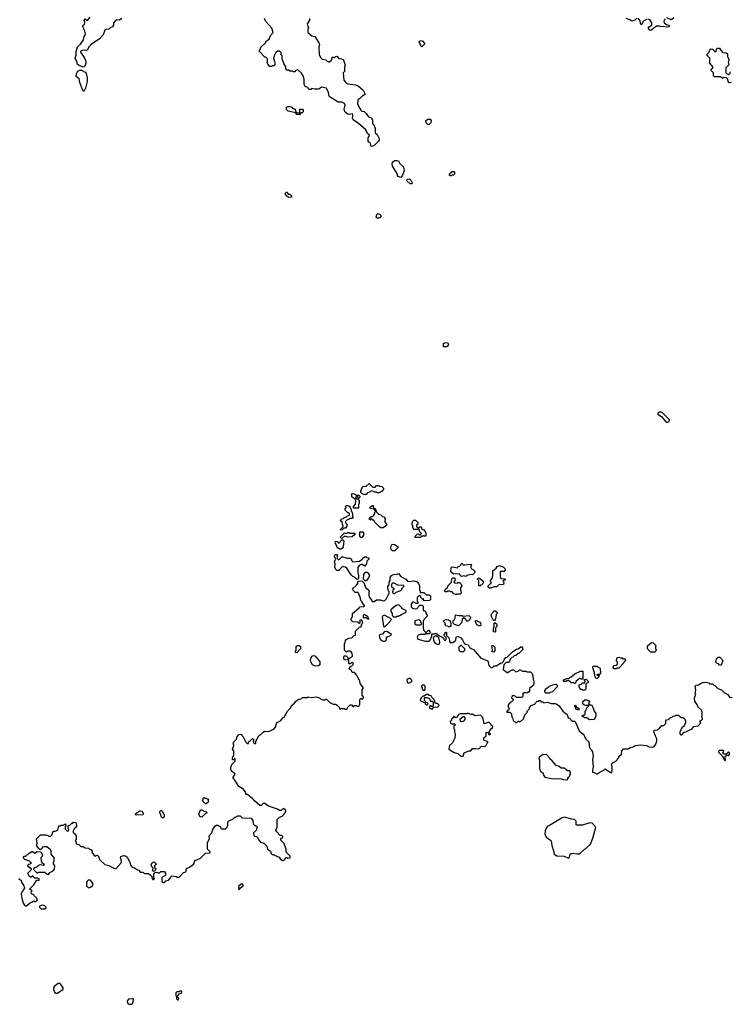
# Model space of a CAD drawing. Extents: x 1861455 to 2058065, y 200073 to 437907.
# Tile 527 of 574: x 2005880 to 2015570, y 360339 to 373759. Entities that reach past the tile are written whole.
import ezdxf

# ---------------------------------------------------------------- set-up
doc = ezdxf.new("R2010")
doc.units = 0

msp = doc.modelspace()

# ---------------------------------------------------------------- linework, layer by layer
at = {"layer": '0CON05XD'}
for points in [[(2007273, 373777), (2007240, 373755), (2007205, 373758), (2007185, 373748), (2007160, 373715), (2007158, 373685), (2007146, 373664), (2007112, 373648), (2007095, 373630), (2007054, 373626), (2007042, 373615), (2007020, 373555), (2006987, 373523), (2006976, 373504), (2006858, 373425), (2006825, 373390), (2006805, 373348), (2006785, 373338), (2006745, 373342), (2006720, 373335), (2006710, 373325), (2006710, 373315), (2006760, 373245), (2006782, 373195), (2006782, 373168), (2006768, 373128), (2006760, 373115), (2006745, 373112), (2006690, 373135), (2006663, 373153), (2006662, 373175), (2006638, 373235), (2006648, 373275), (2006650, 373325), (2006669, 373391), (2006708, 373425), (2006750, 373485), (2006754, 373516), (2006777, 373565), (2006768, 373605), (2006740, 373665), (2006742, 373678), (2006765, 373700), (2006770, 373715), (2006770, 373735), (2006760, 373745), (2006760, 373755), (2006775, 373770), (2006792, 373752), (2006805, 373750), (2006840, 373795)], [(2010605, 372482), (2010632, 372442), (2010680, 372415), (2010680, 372405), (2010690, 372395), (2010690, 372345), (2010710, 372325), (2010710, 372315), (2010728, 372285), (2010728, 372218), (2010753, 372193), (2010782, 372142), (2010782, 372118), (2010769, 372101), (2010709, 372041), (2010675, 372030), (2010660, 372085), (2010642, 372092), (2010630, 372105), (2010630, 372155), (2010650, 372185), (2010625, 372210), (2010598, 372258), (2010498, 372345), (2010428, 372395), (2010417, 372417), (2010423, 372455), (2010416, 372476), (2010375, 372469), (2010355, 372472), (2010319, 372499), (2010303, 372535), (2010320, 372595), (2010309, 372615), (2010274, 372636), (2010223, 372633), (2010114, 372704), (2010102, 372715), (2010093, 372765), (2010065, 372827), (2009995, 372838), (2009975, 372820), (2009955, 372812), (2009905, 372812), (2009865, 372820), (2009855, 372810), (2009825, 372810), (2009810, 372835), (2009775, 372850), (2009757, 372875), (2009760, 372945), (2009747, 372995), (2009725, 373032), (2009675, 373078), (2009642, 373068), (2009635, 373050), (2009615, 373050), (2009605, 373060), (2009565, 373060), (2009555, 373070), (2009522, 373072), (2009508, 373088), (2009507, 373117), (2009482, 373162), (2009458, 373225), (2009460, 373265), (2009442, 373285), (2009450, 373305), (2009425, 373330), (2009395, 373330), (2009375, 373310), (2009350, 373265), (2009350, 373255), (2009340, 373245), (2009340, 373225), (2009350, 373215), (2009350, 373195), (2009360, 373185), (2009360, 373145), (2009345, 373130), (2009325, 373130), (2009315, 373120), (2009292, 373122), (2009262, 373152), (2009260, 373165), (2009250, 373175), (2009260, 373185), (2009260, 373225), (2009235, 373250), (2009225, 373250), (2009150, 373325), (2009150, 373345), (2009160, 373355), (2009170, 373385), (2009229, 373441), (2009245, 373470), (2009280, 373495), (2009300, 373545), (2009338, 373585), (2009320, 373645), (2009238, 373735), (2009218, 373775)], [(2009833, 373777), (2009832, 373755), (2009802, 373705), (2009810, 373665), (2009820, 373655), (2009820, 373645), (2009810, 373635), (2009810, 373585), (2009865, 373540), (2009905, 373530), (2009960, 373445), (2009970, 373415), (2009960, 373385), (2009962, 373285), (2009982, 373245), (2010005, 373220), (2010055, 373210), (2010072, 373192), (2010085, 373190), (2010095, 373180), (2010128, 373202), (2010130, 373215), (2010140, 373225), (2010142, 373248), (2010165, 373250), (2010175, 373240), (2010192, 373258), (2010205, 373260), (2010232, 373232), (2010267, 373227), (2010295, 373210), (2010318, 373135), (2010308, 373112), (2010308, 373055), (2010290, 373035), (2010300, 372935), (2010330, 372895), (2010353, 372883), (2010455, 372872), (2010497, 372857), (2010565, 372800), (2010590, 372745), (2010565, 372720), (2010555, 372720), (2010515, 372680), (2010505, 372680), (2010492, 372668), (2010488, 372618), (2010503, 372573), (2010530, 372525), (2010544, 372514), (2010576, 372506), (2010605, 372482)], [(2014295, 373782), (2014266, 373754), (2014225, 373739), (2014198, 373758), (2014150, 373775)], [(2014435, 373768), (2014390, 373745), (2014378, 373732), (2014370, 373705), (2014355, 373690), (2014344, 373714), (2014342, 373742), (2014312, 373782)], [(2014485, 373613), (2014472, 373615), (2014450, 373645), (2014465, 373662), (2014500, 373685), (2014498, 373715), (2014478, 373755), (2014455, 373768)], [(2014680, 373770), (2014669, 373751), (2014663, 373735), (2014670, 373715), (2014702, 373692), (2014736, 373686), (2014742, 373675), (2014735, 373662), (2014705, 373658), (2014655, 373668), (2014625, 373660), (2014605, 373670), (2014565, 373670), (2014485, 373613)], [(2014799, 373785), (2014765, 373758), (2014705, 373783)], [(2011365, 373390), (2011350, 373405), (2011350, 373415), (2011328, 373455), (2011334, 373466), (2011355, 373478), (2011376, 373466), (2011400, 373435), (2011400, 373425), (2011365, 373390)], [(2015555, 372900), (2015542, 372915), (2015537, 372947), (2015517, 372967), (2015475, 372970), (2015465, 372960), (2015435, 372980), (2015355, 372980), (2015340, 372995), (2015340, 373035), (2015310, 373065), (2015310, 373085), (2015330, 373105), (2015330, 373115), (2015290, 373165), (2015290, 373235), (2015250, 373275), (2015255, 373290), (2015280, 373315), (2015290, 373345), (2015305, 373360), (2015328, 373358), (2015365, 373320), (2015378, 373332), (2015380, 373355), (2015395, 373370), (2015422, 373372), (2015462, 373312), (2015515, 373308), (2015530, 373295), (2015530, 373255), (2015542, 373242), (2015550, 373215), (2015547, 373193), (2015540, 373185), (2015550, 373145), (2015510, 373105), (2015510, 373035), (2015525, 373020), (2015547, 373013), (2015568, 373032), (2015572, 373048)], [(2006755, 372780), (2006742, 372795), (2006698, 372905), (2006693, 372953), (2006648, 372985), (2006653, 373027), (2006674, 373056), (2006698, 373072), (2006725, 373072), (2006773, 373043), (2006787, 373027), (2006802, 372965), (2006802, 372918), (2006778, 372825), (2006755, 372780)], [(2015585, 372902), (2015555, 372900)], [(2009695, 372462), (2009660, 372465), (2009645, 372490), (2009542, 372512), (2009520, 372535), (2009520, 372565), (2009535, 372578), (2009565, 372578), (2009590, 372565), (2009602, 372552), (2009635, 372540), (2009642, 372512), (2009665, 372490), (2009698, 372492), (2009702, 372538), (2009735, 372540), (2009747, 372527), (2009747, 372503), (2009732, 372488), (2009712, 372488), (2009695, 372462)], [(2011455, 372328), (2011440, 372335), (2011422, 372355), (2011420, 372385), (2011445, 372402), (2011475, 372402), (2011492, 372385), (2011487, 372353), (2011465, 372330), (2011455, 372328)], [(2011075, 371610), (2011043, 371623), (2011030, 371635), (2011030, 371655), (2010962, 371765), (2010958, 371802), (2010981, 371829), (2010995, 371838), (2011025, 371840), (2011044, 371834), (2011065, 371800), (2011112, 371755), (2011122, 371698), (2011097, 371633), (2011075, 371610)], [(2011765, 371630), (2011752, 371632), (2011743, 371643), (2011743, 371657), (2011775, 371690), (2011798, 371688), (2011810, 371675), (2011810, 371655), (2011795, 371640), (2011775, 371640), (2011765, 371630)], [(2011225, 371520), (2011205, 371520), (2011160, 371565), (2011162, 371588), (2011195, 371590), (2011215, 371570), (2011230, 371535), (2011225, 371520)], [(2009548, 371338), (2009524, 371354), (2009502, 371385), (2009510, 371405), (2009515, 371410), (2009528, 371408), (2009530, 371395), (2009542, 371382), (2009565, 371380), (2009579, 371369), (2009588, 371355), (2009585, 371340), (2009548, 371338)], [(2010755, 371052), (2010740, 371065), (2010750, 371105), (2010765, 371120), (2010772, 371112), (2010785, 371110), (2010807, 371085), (2010800, 371065), (2010775, 371053), (2010755, 371052)], [(2011665, 369300), (2011660, 369305), (2011660, 369345), (2011673, 369357), (2011715, 369360), (2011727, 369333), (2011715, 369310), (2011695, 369302), (2011665, 369300)], [(2014702, 368272), (2014715, 368273), (2014738, 368285), (2014742, 368305), (2014645, 368400), (2014625, 368411), (2014605, 368409), (2014580, 368395), (2014582, 368385), (2014630, 368350), (2014690, 368280), (2014702, 368272)], [(2010575, 367288), (2010545, 367300), (2010530, 367315), (2010530, 367335), (2010540, 367345), (2010540, 367365), (2010550, 367375), (2010550, 367385), (2010562, 367398), (2010605, 367400), (2010645, 367440), (2010695, 367390), (2010725, 367390), (2010745, 367410), (2010775, 367410), (2010785, 367400), (2010818, 367398), (2010840, 367375), (2010840, 367355), (2010830, 367345), (2010828, 367332), (2010815, 367330), (2010785, 367310), (2010755, 367310), (2010745, 367320), (2010715, 367320), (2010708, 367328), (2010675, 367340), (2010658, 367322), (2010625, 367310), (2010605, 367290), (2010575, 367288)], [(2010500, 367100), (2010495, 367100), (2010435, 367100), (2010430, 367105), (2010430, 367125), (2010460, 367155), (2010462, 367195), (2010458, 367218), (2010410, 367255), (2010410, 367295), (2010415, 367300), (2010447, 367297), (2010475, 367280), (2010505, 367280), (2010517, 367267), (2010517, 367253), (2010505, 367240), (2010485, 367260), (2010472, 367258), (2010460, 367245), (2010475, 367230), (2010498, 367228), (2010500, 367215), (2010510, 367205), (2010510, 367165), (2010500, 367155), (2010500, 367100)], [(2010275, 366800), (2010250, 366805), (2010288, 366842), (2010290, 366865), (2010280, 366875), (2010278, 366918), (2010262, 366922), (2010250, 366935), (2010272, 366958), (2010295, 366960), (2010302, 366968), (2010338, 366982), (2010352, 366998), (2010365, 367000), (2010378, 367012), (2010378, 367028), (2010368, 367038), (2010355, 367040), (2010320, 367075), (2010320, 367095), (2010330, 367105), (2010322, 367128), (2010335, 367140), (2010355, 367140), (2010380, 367125), (2010380, 367115), (2010400, 367085), (2010400, 367065), (2010420, 367035), (2010420, 366985), (2010430, 366975), (2010415, 366960), (2010385, 366960), (2010375, 366950), (2010342, 366938), (2010322, 366918), (2010322, 366902), (2010340, 366885), (2010340, 366855), (2010325, 366830), (2010302, 366828), (2010275, 366800)], [(2010835, 366832), (2010805, 366833), (2010787, 366847), (2010720, 366915), (2010720, 366925), (2010705, 366940), (2010695, 366940), (2010685, 366950), (2010665, 366950), (2010655, 366940), (2010650, 366945), (2010652, 366968), (2010673, 366987), (2010695, 366990), (2010720, 367015), (2010723, 367047), (2010730, 367055), (2010728, 367068), (2010708, 367088), (2010660, 367095), (2010660, 367115), (2010685, 367140), (2010698, 367138), (2010700, 367115), (2010712, 367102), (2010728, 367098), (2010752, 367042), (2010772, 367022), (2010805, 367010), (2010825, 366990), (2010845, 366982), (2010867, 366957), (2010858, 366942), (2010858, 366915), (2010888, 366875), (2010870, 366855), (2010835, 366832)], [(2011345, 366700), (2011275, 366700), (2011270, 366705), (2011272, 366718), (2011302, 366748), (2011315, 366750), (2011325, 366740), (2011345, 366740), (2011360, 366755), (2011332, 366782), (2011330, 366805), (2011318, 366818), (2011305, 366810), (2011255, 366810), (2011250, 366815), (2011250, 366825), (2011240, 366835), (2011240, 366865), (2011233, 366873), (2011230, 366895), (2011240, 366925), (2011255, 366940), (2011277, 366937), (2011310, 366905), (2011308, 366882), (2011290, 366875), (2011290, 366845), (2011325, 366830), (2011332, 366848), (2011348, 366848), (2011360, 366835), (2011360, 366825), (2011375, 366810), (2011385, 366810), (2011410, 366785), (2011420, 366765), (2011418, 366722), (2011395, 366720), (2011385, 366730), (2011378, 366722), (2011362, 366718), (2011345, 366700)], [(2010545, 366700), (2010532, 366702), (2010520, 366715), (2010520, 366775), (2010525, 366780), (2010557, 366777), (2010570, 366765), (2010568, 366735), (2010545, 366700)], [(2010265, 366542), (2010243, 366543), (2010210, 366565), (2010190, 366615), (2010180, 366625), (2010185, 366650), (2010207, 366647), (2010225, 366630), (2010235, 366630), (2010275, 366670), (2010285, 366670), (2010300, 366655), (2010290, 366575), (2010279, 366551), (2010265, 366542)], [(2010275, 366690), (2010262, 366692), (2010250, 366705), (2010305, 366760), (2010345, 366760), (2010355, 366770), (2010375, 366770), (2010385, 366760), (2010445, 366760), (2010450, 366755), (2010448, 366742), (2010415, 366710), (2010355, 366708), (2010315, 366720), (2010305, 366710), (2010292, 366708), (2010275, 366690)], [(2010995, 366520), (2010965, 366522), (2010943, 366543), (2010942, 366575), (2010950, 366595), (2010965, 366610), (2010990, 366605), (2011040, 366575), (2011038, 366562), (2010995, 366520)], [(2010485, 366130), (2010472, 366132), (2010445, 366160), (2010425, 366168), (2010401, 366191), (2010342, 366285), (2010325, 366298), (2010293, 366303), (2010285, 366310), (2010240, 366265), (2010235, 366250), (2010205, 366250), (2010195, 366260), (2010178, 366295), (2010182, 366345), (2010172, 366365), (2010172, 366375), (2010190, 366405), (2010188, 366418), (2010172, 366435), (2010172, 366455), (2010185, 366470), (2010208, 366468), (2010210, 366415), (2010225, 366400), (2010238, 366402), (2010272, 366438), (2010285, 366440), (2010345, 366418), (2010385, 366418), (2010400, 366410), (2010410, 366385), (2010425, 366372), (2010512, 366378), (2010545, 366400), (2010560, 366415), (2010565, 366430), (2010575, 366430), (2010585, 366440), (2010605, 366440), (2010615, 366430), (2010640, 366425), (2010640, 366405), (2010612, 366378), (2010610, 366345), (2010588, 366312), (2010552, 366332), (2010538, 366332), (2010511, 366319), (2010490, 366295), (2010491, 366225), (2010502, 366185), (2010502, 366155), (2010498, 366142), (2010485, 366130)], [(2011965, 366170), (2011935, 366180), (2011905, 366172), (2011891, 366181), (2011875, 366208), (2011795, 366200), (2011760, 366235), (2011762, 366288), (2011775, 366300), (2011855, 366290), (2011860, 366305), (2011875, 366310), (2011915, 366350), (2011922, 366332), (2011935, 366320), (2011945, 366330), (2012038, 366338), (2012040, 366325), (2012030, 366315), (2012030, 366295), (2012040, 366275), (2012083, 366253), (2012088, 366225), (2012055, 366192), (2012035, 366197), (2011993, 366187), (2011965, 366170)], [(2012285, 366010), (2012270, 366025), (2012270, 366045), (2012295, 366070), (2012310, 366075), (2012310, 366095), (2012300, 366105), (2012300, 366115), (2012326, 366154), (2012334, 366195), (2012333, 366247), (2012376, 366284), (2012390, 366305), (2012425, 366320), (2012478, 366298), (2012497, 366277), (2012500, 366255), (2012485, 366240), (2012435, 366240), (2012430, 366235), (2012432, 366165), (2012442, 366142), (2012495, 366140), (2012500, 366135), (2012498, 366122), (2012482, 366118), (2012470, 366105), (2012480, 366095), (2012478, 366062), (2012455, 366058), (2012418, 366062), (2012385, 366030), (2012345, 366030), (2012305, 366012), (2012285, 366010)], [(2005930, 362345), (2005943, 362357), (2005965, 362360), (2006011, 362399), (2006045, 362420), (2006055, 362420), (2006085, 362400), (2006115, 362420), (2006168, 362418), (2006190, 362375), (2006187, 362353), (2006170, 362335), (2006172, 362295), (2006184, 362274), (2006210, 362255), (2006210, 362235), (2006205, 362230), (2006165, 362242), (2006145, 362238), (2006120, 362215), (2006085, 362198), (2006070, 362185), (2006070, 362175), (2006115, 362132), (2006125, 362130), (2006135, 362140), (2006225, 362140), (2006255, 362112), (2006275, 362110), (2006290, 362135), (2006335, 362160), (2006357, 362183), (2006360, 362225), (2006340, 362255), (2006340, 362275), (2006350, 362285), (2006350, 362335), (2006308, 362385), (2006308, 362425), (2006298, 362445), (2006250, 362485), (2006203, 362487), (2006191, 362479), (2006175, 362450), (2006155, 362450), (2006142, 362462), (2006110, 362505), (2006118, 362535), (2006110, 362595), (2006165, 362650), (2006235, 362648), (2006262, 362642), (2006275, 362630), (2006305, 362630), (2006320, 362645), (2006335, 362700), (2006365, 362700), (2006400, 362715), (2006415, 362770), (2006435, 362770), (2006445, 362780), (2006475, 362780), (2006505, 362800), (2006510, 362775), (2006500, 362765), (2006500, 362725), (2006522, 362702), (2006545, 362700), (2006550, 362725), (2006540, 362735), (2006542, 362778), (2006565, 362780), (2006592, 362808), (2006605, 362810), (2006615, 362820), (2006646, 362816), (2006657, 362775), (2006655, 362760), (2006621, 362729), (2006610, 362705), (2006610, 362675), (2006625, 362670), (2006652, 362635), (2006650, 362585), (2006640, 362575), (2006640, 362565), (2006650, 362555), (2006652, 362532), (2006665, 362520), (2006688, 362518), (2006715, 362490), (2006745, 362490), (2006775, 362470), (2006818, 362468), (2006832, 362452), (2006848, 362448), (2006870, 362425), (2006870, 362405), (2006880, 362395), (2006880, 362385), (2006902, 362362), (2006915, 362360), (2006922, 362368), (2006935, 362370), (2006948, 362358), (2006960, 362345), (2006970, 362315), (2007040, 362245), (2007095, 362230), (2007165, 362193), (2007185, 362190), (2007195, 362192), (2007264, 362266), (2007267, 362295), (2007253, 362335), (2007257, 362353), (2007295, 362368), (2007325, 362363), (2007346, 362346), (2007382, 362275), (2007390, 362235), (2007415, 362210), (2007445, 362200), (2007485, 362170), (2007508, 362168), (2007512, 362152), (2007525, 362140), (2007555, 362140), (2007585, 362120), (2007635, 362120), (2007680, 362085), (2007683, 362063), (2007695, 362040), (2007708, 362042), (2007720, 362055), (2007710, 362065), (2007710, 362115), (2007720, 362125), (2007722, 362138), (2007755, 362140), (2007765, 362130), (2007785, 362130), (2007805, 362150), (2007855, 362148), (2007868, 362125), (2007870, 362095), (2007832, 362078), (2007820, 362065), (2007820, 362015), (2007835, 362000), (2007855, 362000), (2007875, 362020), (2007908, 362032), (2007938, 362062), (2007942, 362078), (2007955, 362090), (2008015, 362080), (2008025, 362070), (2008055, 362070), (2008112, 362138), (2008135, 362140), (2008150, 362155), (2008150, 362185), (2008155, 362190), (2008195, 362208), (2008249, 362251), (2008259, 362265), (2008263, 362287), (2008275, 362300), (2008345, 362330), (2008415, 362400), (2008478, 362402), (2008478, 362418), (2008440, 362455), (2008440, 362545), (2008467, 362593), (2008463, 362637), (2008500, 362675), (2008508, 362712), (2008545, 362770), (2008555, 362770), (2008565, 362780), (2008585, 362780), (2008592, 362772), (2008608, 362768), (2008620, 362755), (2008622, 362742), (2008635, 362730), (2008685, 362730), (2008705, 362750), (2008720, 362775), (2008720, 362825), (2008732, 362838), (2008788, 362862), (2008815, 362890), (2008825, 362890), (2008855, 362910), (2008885, 362910), (2008915, 362880), (2009035, 362878), (2009058, 362845), (2009065, 362800), (2009095, 362770), (2009105, 362770), (2009120, 362755), (2009120, 362745), (2009110, 362735), (2009108, 362712), (2009070, 362675), (2009072, 362642), (2009085, 362630), (2009108, 362628), (2009128, 362608), (2009140, 362575), (2009165, 362550), (2009207, 362537), (2009250, 362495), (2009260, 362455), (2009300, 362425), (2009310, 362395), (2009325, 362380), (2009345, 362380), (2009355, 362370), (2009417, 362347), (2009434, 362324), (2009465, 362300), (2009486, 362304), (2009515, 362340), (2009525, 362340), (2009535, 362330), (2009570, 362335), (2009568, 362358), (2009513, 362413), (2009512, 362452), (2009485, 362530), (2009440, 362575), (2009442, 362598), (2009470, 362615), (2009468, 362628), (2009455, 362640), (2009432, 362642), (2009385, 362690), (2009372, 362715), (2009390, 362755), (2009393, 362857), (2009425, 362890), (2009460, 362905), (2009485, 362930), (2009508, 362965), (2009510, 362985), (2009475, 363010), (2009447, 362983), (2009423, 362983), (2009395, 363000), (2009275, 363042), (2009215, 363080), (2009202, 363078), (2009175, 363050), (2009155, 363050), (2009082, 363112), (2009055, 363150), (2009045, 363150), (2008985, 363200), (2008975, 363200), (2008963, 363213), (2008957, 363237), (2008925, 363280), (2008915, 363280), (2008867, 363307), (2008825, 363382), (2008792, 363425), (2008793, 363437), (2008820, 363475), (2008815, 363490), (2008805, 363490), (2008770, 363515), (2008770, 363525), (2008760, 363535), (2008760, 363575), (2008770, 363585), (2008772, 363608), (2008818, 363652), (2008820, 363685), (2008805, 363690), (2008798, 363672), (2008785, 363670), (2008780, 363675), (2008780, 363705), (2008800, 363735), (2008800, 363795), (2008780, 363815), (2008800, 363865), (2008800, 363875), (2008790, 363885), (2008800, 363915), (2008838, 363952), (2008840, 363975), (2008865, 364010), (2008885, 364020), (2008910, 364015), (2008910, 364005), (2008927, 363987), (2008963, 363913), (2008982, 363892), (2008998, 363892), (2009002, 363918), (2009012, 363928), (2009025, 363930), (2009055, 363960), (2009070, 363955), (2009070, 363925), (2009062, 363912), (2009082, 363892), (2009098, 363892), (2009100, 363925), (2009142, 363998), (2009155, 364010), (2009165, 364010), (2009201, 364049), (2009225, 364062), (2009272, 364058), (2009345, 364090), (2009370, 364115), (2009380, 364165), (2009391, 364179), (2009436, 364204), (2009467, 364243), (2009488, 364255), (2009532, 364335), (2009577, 364383), (2009585, 364410), (2009626, 364444), (2009647, 364473), (2009685, 364498), (2009717, 364503), (2009735, 364520), (2009805, 364522), (2009815, 364528), (2009855, 364522), (2009925, 364528), (2009967, 364517), (2009980, 364505), (2010015, 364490), (2010045, 364490), (2010052, 364498), (2010065, 364500), (2010115, 364450), (2010125, 364450), (2010155, 364430), (2010185, 364430), (2010210, 364415), (2010240, 364385), (2010242, 364372), (2010255, 364360), (2010265, 364370), (2010305, 364370), (2010313, 364363), (2010345, 364360), (2010350, 364385), (2010385, 364420), (2010405, 364420), (2010425, 364400), (2010435, 364400), (2010445, 364410), (2010475, 364410), (2010485, 364400), (2010508, 364402), (2010510, 364415), (2010520, 364425), (2010520, 364495), (2010525, 364500), (2010535, 364510), (2010542, 364502), (2010555, 364500), (2010570, 364515), (2010568, 364528), (2010550, 364545), (2010550, 364625), (2010570, 364655), (2010522, 364712), (2010520, 364745), (2010512, 364752), (2010510, 364765), (2010502, 364772), (2010500, 364785), (2010492, 364792), (2010475, 364830), (2010445, 364860), (2010412, 364862), (2010405, 364890), (2010395, 364900), (2010382, 364902), (2010370, 364915), (2010380, 364925), (2010382, 364938), (2010398, 364942), (2010430, 364975), (2010428, 364988), (2010415, 364998), (2010385, 364980), (2010375, 364980), (2010370, 364985), (2010368, 365028), (2010355, 365040), (2010348, 365032), (2010314, 365034), (2010302, 365045), (2010298, 365065), (2010305, 365090), (2010335, 365090), (2010345, 365070), (2010365, 365050), (2010418, 365085), (2010412, 365125), (2010395, 365147), (2010385, 365153), (2010357, 365153), (2010335, 365140), (2010310, 365165), (2010310, 365255), (2010320, 365265), (2010322, 365308), (2010335, 365310), (2010365, 365330), (2010407, 365333), (2010442, 365368), (2010458, 365372), (2010460, 365425), (2010512, 365478), (2010528, 365482), (2010540, 365495), (2010542, 365518), (2010560, 365535), (2010548, 365568), (2010535, 365580), (2010520, 365575), (2010520, 365535), (2010515, 365530), (2010502, 365532), (2010495, 365550), (2010425, 365552), (2010402, 365575), (2010400, 365595), (2010420, 365625), (2010420, 365665), (2010508, 365742), (2010512, 365758), (2010575, 365760), (2010580, 365765), (2010580, 365775), (2010550, 365815), (2010550, 365825), (2010530, 365845), (2010527, 365877), (2010500, 365945), (2010495, 365950), (2010455, 365950), (2010413, 365997), (2010475, 366050), (2010490, 366075), (2010490, 366095), (2010502, 366108), (2010545, 366110), (2010578, 366078), (2010580, 366055), (2010602, 366015), (2010635, 365990), (2010647, 365967), (2010640, 365955), (2010640, 365915), (2010648, 365885), (2010680, 365845), (2010685, 365830), (2010715, 365830), (2010745, 365850), (2010795, 365850), (2010835, 365838), (2010860, 365845)], [(2010605, 366110), (2010592, 366112), (2010570, 366135), (2010573, 366197), (2010595, 366230), (2010618, 366228), (2010638, 366208), (2010648, 366185), (2010635, 366150), (2010605, 366110)], [(2010860, 365845), (2010875, 365860), (2010910, 365925), (2010912, 365938), (2010920, 365945), (2010920, 365965), (2010910, 365975), (2010900, 366015), (2010900, 366035), (2010920, 366055), (2010920, 366095), (2010930, 366115), (2010932, 366155), (2010950, 366185), (2010975, 366198), (2011025, 366200), (2011045, 366210), (2011075, 366168), (2011145, 366132), (2011173, 366103), (2011255, 366112), (2011298, 366098), (2011317, 366077), (2011330, 366045), (2011330, 365985), (2011340, 365975), (2011342, 365952), (2011392, 365952), (2011422, 365922), (2011465, 365920), (2011480, 365905), (2011480, 365855), (2011468, 365842), (2011395, 365840), (2011380, 365855), (2011388, 365868), (2011382, 365868), (2011380, 365860), (2011372, 365862), (2011352, 365882), (2011348, 365898), (2011338, 365908), (2011325, 365910), (2011300, 365885), (2011300, 365835), (2011310, 365825), (2011308, 365802), (2011285, 365800), (2011255, 365820), (2011235, 365820), (2011220, 365795), (2011220, 365755), (2011235, 365740), (2011265, 365730), (2011298, 365732), (2011310, 365745), (2011312, 365758), (2011335, 365780), (2011368, 365778), (2011380, 365765), (2011380, 365715), (2011392, 365702), (2011405, 365700), (2011418, 365688), (2011420, 365665), (2011440, 365635), (2011390, 365585), (2011390, 365575), (2011380, 365565), (2011380, 365465), (2011390, 365435), (2011412, 365412), (2011428, 365412), (2011455, 365440), (2011480, 365405), (2011465, 365390), (2011415, 365390), (2011405, 365380), (2011345, 365380), (2011315, 365370), (2011302, 365345), (2011310, 365315), (2011415, 365290), (2011465, 365290), (2011477, 365303), (2011500, 365355), (2011502, 365388), (2011535, 365390), (2011555, 365398), (2011603, 365363), (2011635, 365350), (2011658, 365328), (2011662, 365312), (2011672, 365302), (2011685, 365300), (2011700, 365325), (2011690, 365335), (2011688, 365348), (2011670, 365365), (2011670, 365385), (2011680, 365395), (2011680, 365405), (2011695, 365410), (2011700, 365405), (2011700, 365365), (2011738, 365328), (2011740, 365285), (2011752, 365272), (2011785, 365270), (2011820, 365295), (2011827, 365303), (2011830, 365345), (2011835, 365350), (2011865, 365352), (2011896, 365336), (2011918, 365308), (2011941, 365261), (2011958, 365248), (2011995, 365238), (2012012, 365205), (2012035, 365188), (2012066, 365176), (2012168, 365055), (2012265, 365020), (2012278, 364958), (2012305, 364930), (2012325, 364930), (2012348, 364952), (2012375, 364952), (2012435, 364988), (2012458, 364992), (2012478, 365012), (2012490, 365045), (2012510, 365065), (2012528, 365072), (2012605, 365148), (2012655, 365178), (2012677, 365183), (2012715, 365210), (2012725, 365210), (2012738, 365198), (2012740, 365175), (2012685, 365120), (2012675, 365120), (2012647, 365093), (2012623, 365087), (2012605, 365070), (2012592, 365068), (2012572, 365048), (2012560, 365015), (2012545, 365000), (2012515, 365000), (2012482, 364968), (2012473, 364903), (2012525, 364860), (2012535, 364860), (2012553, 364877), (2012595, 364898), (2012617, 364897), (2012645, 364870), (2012675, 364880), (2012695, 364900), (2012705, 364900), (2012735, 364880), (2012785, 364880), (2012795, 364870), (2012845, 364870), (2012867, 364847), (2012877, 364817), (2012880, 364765), (2012890, 364745), (2012890, 364705), (2012880, 364685), (2012830, 364645), (2012830, 364605), (2012815, 364590), (2012805, 364590), (2012795, 364580), (2012765, 364590), (2012758, 364582), (2012742, 364578), (2012740, 364535), (2012728, 364522), (2012655, 364520), (2012635, 364540), (2012615, 364548), (2012590, 364535), (2012588, 364518), (2012608, 364498), (2012610, 364485), (2012588, 364462), (2012572, 364458), (2012548, 364432), (2012540, 364425), (2012540, 364395), (2012550, 364385), (2012550, 364355), (2012532, 364348), (2012530, 364335), (2012520, 364325), (2012525, 364320), (2012565, 364320), (2012588, 364298), (2012590, 364255), (2012600, 364245), (2012608, 364208), (2012622, 364192), (2012635, 364190), (2012645, 364180), (2012658, 364182), (2012675, 364200), (2012685, 364200), (2012695, 364190), (2012708, 364192), (2012748, 364232), (2012770, 364285), (2012800, 364315), (2012800, 364335), (2012830, 364365), (2012830, 364385), (2012855, 364410), (2012905, 364430), (2012912, 364448), (2012935, 364470), (2012955, 364470), (2012962, 364478), (2012975, 364480), (2012992, 364462), (2013015, 364460), (2013025, 364450), (2013075, 364458), (2013125, 364440), (2013185, 364440), (2013195, 364430), (2013205, 364430), (2013225, 364410), (2013238, 364408), (2013284, 364334), (2013345, 364290), (2013360, 364245), (2013375, 364240), (2013415, 364200), (2013447, 364197), (2013460, 364185), (2013462, 364165), (2013478, 364145), (2013510, 364065), (2013563, 364023), (2013578, 364005), (2013600, 363955), (2013640, 363915), (2013650, 363835), (2013678, 363808), (2013680, 363795), (2013692, 363782), (2013702, 363715), (2013692, 363675), (2013702, 363575), (2013697, 363543), (2013690, 363535), (2013690, 363505), (2013715, 363500), (2013745, 363480), (2013755, 363480), (2013795, 363510), (2013845, 363530), (2013865, 363550), (2013945, 363493), (2013953, 363497), (2013960, 363515), (2013960, 363575), (2013952, 363605), (2013958, 363625), (2013975, 363640), (2014005, 363650), (2014030, 363675), (2014033, 363687), (2014050, 363705), (2014050, 363715), (2014085, 363750), (2014092, 363795), (2014115, 363820), (2014175, 363820), (2014180, 363825), (2014205, 363840), (2014245, 363848), (2014273, 363867), (2014345, 363878), (2014426, 363866), (2014465, 363848), (2014505, 363842), (2014525, 363850), (2014550, 363875), (2014570, 363925), (2014566, 363956), (2014553, 363983), (2014550, 364005), (2014530, 364035), (2014532, 364078), (2014575, 364080), (2014585, 364090), (2014598, 364092), (2014635, 364140), (2014665, 364140), (2014690, 364165), (2014690, 364205), (2014702, 364218), (2014725, 364220), (2014755, 364250), (2014765, 364250), (2014793, 364267), (2014815, 364270), (2014825, 364280), (2014865, 364280), (2014882, 364262), (2014905, 364250), (2014925, 364250), (2014950, 364225), (2014950, 364215), (2014960, 364205), (2014960, 364175), (2014947, 364143), (2014925, 364120), (2014910, 364115), (2014910, 364105), (2014880, 364055), (2014880, 364025), (2014895, 364010), (2014908, 364012), (2014942, 364048), (2014965, 364052), (2015035, 364090), (2015045, 364090), (2015072, 364128), (2015130, 364135), (2015170, 364175), (2015160, 364185), (2015160, 364205), (2015175, 364210), (2015190, 364225), (2015182, 364265), (2015188, 364275), (2015187, 364323), (2015175, 364350), (2015128, 364395), (2015118, 364425), (2015088, 364465), (2015082, 364515), (2015098, 364565), (2015092, 364575), (2015098, 364625), (2015092, 364675), (2015105, 364687), (2015135, 364692), (2015173, 364717), (2015215, 364728), (2015253, 364727), (2015275, 364720), (2015288, 364708), (2015327, 364707), (2015345, 364690), (2015360, 364685), (2015400, 364645), (2015450, 364625), (2015490, 364585), (2015535, 364560), (2015560, 364525), (2015595, 364522)], [(2011825, 365920), (2011818, 365928), (2011802, 365932), (2011775, 365960), (2011755, 365960), (2011745, 365970), (2011715, 365970), (2011705, 365960), (2011685, 365960), (2011670, 365975), (2011688, 365992), (2011692, 366008), (2011708, 366012), (2011722, 366048), (2011768, 366092), (2011773, 366137), (2011788, 366152), (2011805, 366152), (2011816, 366136), (2011812, 366115), (2011800, 366095), (2011812, 366082), (2011845, 366080), (2011853, 366087), (2011875, 366090), (2011900, 366065), (2011908, 366045), (2011893, 366017), (2011890, 365995), (2011900, 365945), (2011885, 365930), (2011835, 365930), (2011825, 365920)], [(2012155, 366040), (2012140, 366045), (2012140, 366115), (2012120, 366135), (2012135, 366150), (2012165, 366140), (2012200, 366105), (2012202, 366085), (2012188, 366055), (2012165, 366050), (2012155, 366040)], [(2010995, 365940), (2011012, 365958), (2011075, 365980), (2011090, 365995), (2011090, 366005), (2011120, 366035), (2011118, 366048), (2011035, 366050), (2010985, 366080), (2010962, 366078), (2010950, 366065), (2010950, 366035), (2010980, 366005), (2010980, 365995), (2010970, 365985), (2010970, 365965), (2010960, 365955), (2010975, 365940), (2010995, 365940)], [(2011015, 365620), (2011025, 365630), (2011045, 365630), (2011052, 365638), (2011065, 365640), (2011075, 365650), (2011085, 365650), (2011092, 365658), (2011105, 365660), (2011150, 365685), (2011148, 365708), (2011135, 365710), (2011128, 365718), (2011090, 365735), (2011090, 365745), (2011055, 365780), (2011035, 365782), (2011015, 365773), (2010940, 365715), (2010943, 365693), (2010960, 365665), (2010960, 365645), (2010970, 365635), (2010972, 365622), (2011015, 365620)], [(2012355, 365570), (2012345, 365570), (2012335, 365580), (2012310, 365635), (2012320, 365665), (2012338, 365682), (2012345, 365700), (2012365, 365700), (2012390, 365685), (2012390, 365665), (2012378, 365652), (2012370, 365595), (2012355, 365570)], [(2010635, 365590), (2010640, 365595), (2010630, 365605), (2010630, 365615), (2010605, 365640), (2010595, 365640), (2010585, 365650), (2010575, 365650), (2010565, 365640), (2010562, 365612), (2010605, 365610), (2010622, 365592), (2010635, 365590)], [(2010855, 365480), (2010928, 365552), (2010930, 365565), (2010950, 365585), (2010935, 365600), (2010855, 365643), (2010834, 365636), (2010823, 365615), (2010842, 365495), (2010855, 365480)], [(2011345, 365510), (2011358, 365522), (2011360, 365535), (2011350, 365545), (2011350, 365555), (2011325, 365580), (2011270, 365565), (2011270, 365525), (2011285, 365510), (2011345, 365510)], [(2011735, 365480), (2011728, 365488), (2011695, 365500), (2011680, 365515), (2011680, 365535), (2011660, 365555), (2011660, 365565), (2011673, 365577), (2011695, 365582), (2011725, 365580), (2011750, 365565), (2011753, 365543), (2011760, 365535), (2011760, 365495), (2011735, 365480)], [(2011865, 365500), (2011808, 365518), (2011790, 365535), (2011790, 365565), (2011810, 365585), (2011817, 365603), (2011822, 365648), (2011865, 365640), (2011915, 365640), (2011925, 365630), (2012005, 365638), (2012028, 365618), (2012030, 365605), (2012020, 365595), (2012020, 365585), (2011995, 365560), (2011972, 365562), (2011968, 365578), (2011938, 365608), (2011932, 365608), (2011913, 365587), (2011910, 365545), (2011865, 365500)], [(2012165, 365500), (2012135, 365500), (2012128, 365508), (2012112, 365512), (2012092, 365568), (2012115, 365570), (2012122, 365562), (2012155, 365550), (2012170, 365525), (2012165, 365500)], [(2012365, 365410), (2012340, 365415), (2012342, 365465), (2012352, 365495), (2012350, 365535), (2012355, 365540), (2012365, 365540), (2012380, 365525), (2012388, 365505), (2012385, 365490), (2012368, 365472), (2012370, 365415), (2012365, 365410)], [(2010865, 365290), (2010880, 365305), (2010882, 365335), (2010891, 365349), (2010920, 365355), (2010950, 365375), (2010945, 365390), (2010935, 365390), (2010885, 365420), (2010852, 365418), (2010828, 365382), (2010795, 365380), (2010782, 365365), (2010790, 365325), (2010804, 365304), (2010835, 365290), (2010865, 365290)], [(2011585, 365242), (2011600, 365250), (2011610, 365275), (2011594, 365334), (2011567, 365357), (2011543, 365357), (2011517, 365333), (2011526, 365286), (2011548, 365258), (2011585, 365242)], [(2009665, 365130), (2009640, 365135), (2009640, 365155), (2009650, 365165), (2009650, 365215), (2009668, 365232), (2009692, 365232), (2009708, 365215), (2009707, 365183), (2009672, 365148), (2009665, 365130)], [(2011925, 365150), (2011950, 365165), (2011950, 365185), (2011905, 365230), (2011895, 365230), (2011870, 365205), (2011870, 365165), (2011885, 365150), (2011925, 365150)], [(2012345, 365140), (2012322, 365142), (2012328, 365175), (2012320, 365225), (2012325, 365230), (2012335, 365230), (2012360, 365205), (2012360, 365155), (2012345, 365140)], [(2014545, 365140), (2014485, 365140), (2014440, 365185), (2014440, 365225), (2014495, 365270), (2014518, 365268), (2014560, 365225), (2014550, 365215), (2014550, 365185), (2014560, 365175), (2014560, 365165), (2014545, 365140)], [(2009907, 364947), (2009872, 364965), (2009848, 365008), (2009847, 365025), (2009853, 365067), (2009870, 365085), (2009885, 365092), (2009905, 365090), (2009965, 365022), (2009973, 365005), (2009972, 364968), (2009955, 364952), (2009907, 364947)], [(2014015, 364910), (2013985, 364910), (2013972, 364935), (2013982, 364958), (2014015, 364960), (2014030, 364975), (2014030, 365005), (2014020, 365015), (2014022, 365058), (2014033, 365067), (2014055, 365070), (2014075, 365060), (2014095, 365060), (2014105, 365050), (2014138, 365048), (2014140, 365025), (2014123, 365007), (2014120, 364995), (2014048, 364922), (2014025, 364920), (2014015, 364910)], [(2015445, 364960), (2015422, 364962), (2015408, 364978), (2015390, 364985), (2015373, 365003), (2015383, 365047), (2015405, 365070), (2015425, 365070), (2015470, 365025), (2015445, 364960)], [(2013755, 364780), (2013745, 364780), (2013725, 364800), (2013718, 364858), (2013694, 364925), (2013695, 364940), (2013705, 364948), (2013755, 364950), (2013775, 364930), (2013790, 364925), (2013797, 364907), (2013800, 364855), (2013790, 364845), (2013788, 364832), (2013775, 364830), (2013765, 364840), (2013750, 364825), (2013780, 364815), (2013778, 364802), (2013755, 364780)], [(2011175, 364720), (2011195, 364722), (2011215, 364730), (2011228, 364745), (2011227, 364757), (2011205, 364780), (2011185, 364780), (2011160, 364765), (2011162, 364732), (2011175, 364720)], [(2013455, 364710), (2013445, 364710), (2013435, 364720), (2013395, 364720), (2013390, 364735), (2013375, 364750), (2013335, 364750), (2013325, 364740), (2013295, 364740), (2013290, 364745), (2013310, 364765), (2013335, 364778), (2013368, 364782), (2013385, 364800), (2013398, 364802), (2013450, 364845), (2013525, 364878), (2013558, 364878), (2013558, 364772), (2013535, 364770), (2013525, 364780), (2013512, 364778), (2013470, 364745), (2013455, 364710)], [(2013585, 364620), (2013555, 364620), (2013545, 364630), (2013532, 364632), (2013510, 364665), (2013510, 364695), (2013538, 364702), (2013555, 364720), (2013588, 364722), (2013590, 364745), (2013580, 364755), (2013580, 364765), (2013605, 364770), (2013630, 364745), (2013630, 364725), (2013612, 364718), (2013600, 364705), (2013600, 364635), (2013585, 364620)], [(2011405, 364620), (2011410, 364625), (2011410, 364675), (2011395, 364688), (2011375, 364690), (2011360, 364675), (2011360, 364665), (2011370, 364655), (2011370, 364635), (2011385, 364620), (2011405, 364620)], [(2013105, 364580), (2013055, 364580), (2013040, 364595), (2013040, 364615), (2013062, 364645), (2013095, 364670), (2013135, 364689), (2013185, 364702), (2013198, 364698), (2013210, 364685), (2013210, 364665), (2013145, 364600), (2013115, 364590), (2013105, 364580)], [(2011505, 364362), (2011528, 364392), (2011575, 364390), (2011598, 364412), (2011595, 364420), (2011575, 364440), (2011555, 364440), (2011542, 364452), (2011540, 364475), (2011530, 364485), (2011530, 364495), (2011500, 364525), (2011490, 364545), (2011465, 364550), (2011455, 364560), (2011425, 364560), (2011395, 364540), (2011375, 364540), (2011353, 364517), (2011340, 364485), (2011355, 364470), (2011408, 364448), (2011410, 364435), (2011422, 364422), (2011435, 364420), (2011450, 364435), (2011402, 364482), (2011400, 364515), (2011405, 364520), (2011435, 364520), (2011468, 364508), (2011482, 364472), (2011505, 364470), (2011518, 364458), (2011518, 364412), (2011505, 364400), (2011495, 364400), (2011485, 364410), (2011470, 364405), (2011470, 364375), (2011505, 364362)], [(2013625, 364410), (2013595, 364410), (2013588, 364418), (2013572, 364422), (2013560, 364435), (2013560, 364465), (2013585, 364490), (2013615, 364490), (2013625, 364480), (2013650, 364475), (2013650, 364465), (2013640, 364455), (2013640, 364420), (2013625, 364410)], [(2013505, 364350), (2013462, 364362), (2013460, 364395), (2013450, 364405), (2013452, 364418), (2013468, 364408), (2013470, 364395), (2013482, 364382), (2013495, 364380), (2013510, 364365), (2013505, 364350)], [(2013715, 364218), (2013675, 364222), (2013648, 364218), (2013612, 364242), (2013585, 364242), (2013550, 364265), (2013555, 364280), (2013575, 364280), (2013590, 364295), (2013590, 364335), (2013600, 364345), (2013612, 364378), (2013638, 364402), (2013640, 364420), (2013675, 364420), (2013695, 364390), (2013713, 364335), (2013734, 364305), (2013734, 364265), (2013715, 364218)], [(2011925, 363720), (2011943, 363767), (2012005, 363792), (2012030, 363795), (2012054, 363826), (2012095, 363828), (2012135, 363820), (2012142, 363828), (2012155, 363830), (2012165, 363850), (2012185, 363858), (2012217, 363853), (2012236, 363864), (2012253, 363897), (2012270, 363915), (2012247, 363927), (2012214, 363934), (2012207, 363945), (2012208, 363972), (2012242, 363998), (2012240, 364045), (2012245, 364050), (2012268, 364038), (2012272, 364022), (2012282, 364012), (2012298, 364022), (2012298, 364028), (2012282, 364042), (2012280, 364055), (2012312, 364098), (2012328, 364102), (2012330, 364125), (2012310, 364145), (2012310, 364155), (2012277, 364187), (2012215, 364160), (2012197, 364247), (2012165, 364280), (2012085, 364270), (2012065, 364290), (2012035, 364290), (2011985, 364308), (2011975, 364300), (2011885, 364298), (2011865, 364290), (2011860, 364275), (2011835, 364250), (2011815, 364250), (2011805, 364260), (2011795, 364260), (2011790, 364245), (2011770, 364225), (2011768, 364212), (2011750, 364195), (2011755, 364172), (2011773, 364163), (2011815, 364160), (2011820, 364155), (2011818, 364142), (2011800, 364135), (2011800, 364095), (2011810, 364085), (2011810, 364055), (2011820, 364015), (2011812, 363965), (2011782, 363905), (2011742, 363868), (2011730, 363815), (2011805, 363772), (2011855, 363758), (2011895, 363722), (2011925, 363720)], [(2011905, 364188), (2011890, 364195), (2011888, 364232), (2011925, 364260), (2011935, 364260), (2011950, 364245), (2011950, 364225), (2011942, 364205), (2011925, 364192), (2011905, 364188)], [(2013345, 363400), (2013360, 363415), (2013352, 363428), (2013380, 363455), (2013380, 363465), (2013390, 363475), (2013390, 363505), (2013375, 363520), (2013352, 363522), (2013335, 363540), (2013325, 363540), (2013307, 363557), (2013265, 363560), (2013235, 363580), (2013195, 363592), (2013140, 363660), (2013110, 363685), (2013105, 363700), (2013062, 363742), (2013015, 363740), (2012962, 363708), (2012960, 363685), (2012970, 363675), (2012970, 363555), (2012980, 363515), (2012995, 363510), (2013018, 363488), (2013023, 363463), (2013040, 363435), (2013155, 363412), (2013175, 363418), (2013215, 363412), (2013245, 363417), (2013295, 363402), (2013345, 363400)], [(2015495, 363660), (2015508, 363672), (2015500, 363685), (2015502, 363718), (2015525, 363740), (2015548, 363732), (2015560, 363745), (2015558, 363768), (2015545, 363780), (2015515, 363750), (2015475, 363750), (2015470, 363775), (2015480, 363785), (2015478, 363798), (2015422, 363798), (2015410, 363785), (2015412, 363772), (2015468, 363718), (2015470, 363705), (2015478, 363698), (2015495, 363660)], [(2008425, 363070), (2008412, 363072), (2008370, 363115), (2008380, 363125), (2008382, 363148), (2008395, 363160), (2008405, 363150), (2008425, 363150), (2008432, 363142), (2008445, 363140), (2008460, 363125), (2008450, 363115), (2008450, 363095), (2008425, 363070)], [(2007468, 362918), (2007460, 362925), (2007460, 362935), (2007480, 362955), (2007525, 362977), (2007545, 362972), (2007560, 362955), (2007567, 362935), (2007555, 362920), (2007468, 362918)], [(2007835, 362880), (2007825, 362880), (2007812, 362892), (2007800, 362935), (2007790, 362945), (2007790, 362965), (2007805, 362980), (2007815, 362980), (2007828, 362968), (2007840, 362935), (2007850, 362925), (2007852, 362898), (2007835, 362880)], [(2008365, 362890), (2008335, 362900), (2008322, 362925), (2008345, 362990), (2008365, 362990), (2008395, 362970), (2008417, 362967), (2008430, 362955), (2008430, 362945), (2008415, 362940), (2008365, 362890)], [(2013365, 362333), (2013376, 362344), (2013387, 362385), (2013398, 362395), (2013425, 362400), (2013475, 362391), (2013515, 362392), (2013580, 362455), (2013600, 362465), (2013645, 362510), (2013655, 362510), (2013665, 362520), (2013696, 362605), (2013738, 362755), (2013685, 362806), (2013655, 362812), (2013555, 362780), (2013475, 362780), (2013470, 362785), (2013470, 362835), (2013447, 362857), (2013408, 362862), (2013305, 362892), (2013275, 362882), (2013105, 362777), (2013074, 362765), (2013046, 362704), (2013041, 362655), (2013063, 362613), (2013115, 362580), (2013126, 362566), (2013134, 362504), (2013159, 362429), (2013168, 362385), (2013205, 362363), (2013305, 362358), (2013365, 362333)], [(2005870, 362055), (2005900, 362025), (2005903, 362003), (2005934, 361964), (2005944, 361925), (2005938, 361902), (2005912, 361875), (2005898, 361842), (2005908, 361785), (2005928, 361718), (2005945, 361690), (2005955, 361680), (2005975, 361680), (2006010, 361715), (2006035, 361730), (2006045, 361730), (2006075, 361750), (2006085, 361740), (2006105, 361740), (2006120, 361755), (2006120, 361775), (2006110, 361785), (2006110, 361795), (2006095, 361800), (2006080, 361815), (2006075, 361830), (2006040, 361845), (2006038, 361872), (2006050, 361885), (2006035, 361900), (2006025, 361900), (2006020, 361915), (2006075, 361968), (2006110, 362025), (2006115, 362030), (2006145, 362030), (2006150, 362045), (2006125, 362058), (2006088, 362058), (2006072, 362072), (2006065, 362088), (2006053, 362087), (2006035, 362070), (2006025, 362070), (2006015, 362080), (2005992, 362125), (2006040, 362175), (2006040, 362185), (2006007, 362207), (2005990, 362225), (2005990, 362235), (2006005, 362250), (2006025, 362252), (2006040, 362265), (2006015, 362290), (2005952, 362312), (2005932, 362332), (2005930, 362345)], [(2007715, 362150), (2007702, 362152), (2007690, 362165), (2007700, 362195), (2007682, 362212), (2007672, 362245), (2007680, 362265), (2007705, 362280), (2007720, 362275), (2007740, 362255), (2007740, 362245), (2007720, 362225), (2007720, 362205), (2007740, 362185), (2007730, 362175), (2007728, 362162), (2007715, 362150)], [(2006825, 361927), (2006845, 361934), (2006872, 361955), (2006880, 361975), (2006877, 361987), (2006865, 362010), (2006845, 362030), (2006815, 362030), (2006802, 362018), (2006793, 361997), (2006793, 361953), (2006815, 361930), (2006825, 361927)], [(2008875, 361900), (2008890, 361925), (2008927, 361953), (2008928, 361965), (2008918, 361978), (2008902, 361978), (2008862, 361945), (2008862, 361925), (2008875, 361900)], [(2006225, 361640), (2006240, 361655), (2006238, 361668), (2006225, 361680), (2006195, 361690), (2006173, 361687), (2006150, 361675), (2006152, 361662), (2006175, 361640), (2006225, 361640)], [(2006375, 360490), (2006395, 360491), (2006474, 360545), (2006472, 360565), (2006432, 360622), (2006405, 360621), (2006385, 360611), (2006354, 360586), (2006343, 360565), (2006341, 360545), (2006355, 360504), (2006375, 360490)], [(2008045, 360400), (2008050, 360425), (2008032, 360432), (2008030, 360445), (2008055, 360480), (2008088, 360492), (2008090, 360515), (2008085, 360520), (2008065, 360520), (2008055, 360510), (2008025, 360510), (2008010, 360495), (2008010, 360455), (2008020, 360445), (2008020, 360415), (2008032, 360402), (2008045, 360400)], [(2007379, 360339), (2007405, 360340), (2007418, 360352), (2007427, 360373), (2007430, 360415), (2007425, 360420), (2007418, 360412), (2007365, 360410), (2007348, 360392), (2007344, 360376), (2007348, 360358), (2007357, 360347), (2007379, 360339)]]:
    msp.add_lwpolyline(points, dxfattribs=at)

doc.saveas('drawing.dxf')
